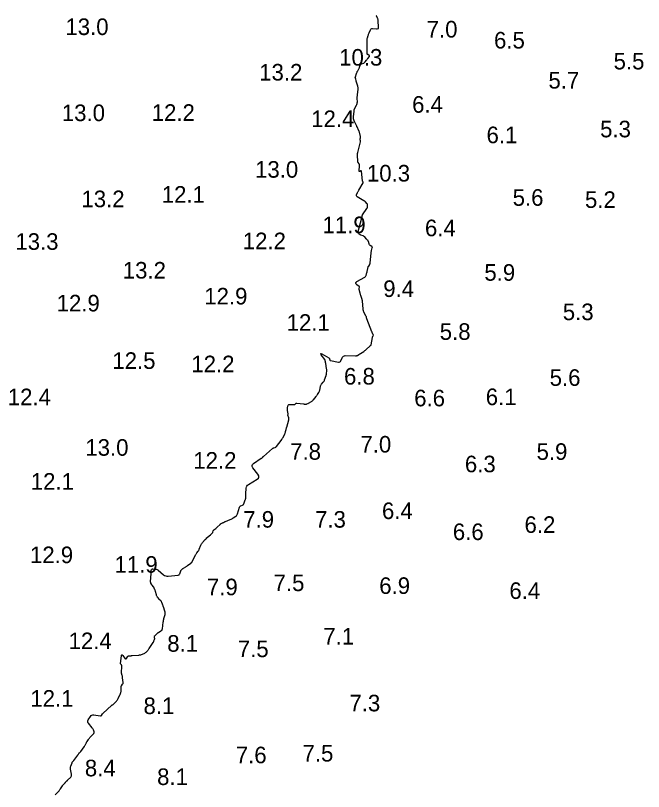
# Model space of a CAD drawing. Extents: x 815352 to 820877, y 582403 to 597439.
# Drawn here: x 820688 to 820877.4, y 589698.1 to 589932.1 of the extents above; entities that cross this region are included whole.
import ezdxf

# ---------------------------------------------------------------- set-up
doc = ezdxf.new("R2010")
doc.units = 0
doc.layers.add('V-CONT-EL12', color=7, linetype='Continuous')
doc.layers.add('V-TOPO-SOUN', color=7, linetype='Continuous')

msp = doc.modelspace()

# ---------------------------------------------------------------- linework, layer by layer
at = {"layer": 'V-CONT-EL12'}
msp.add_lwpolyline([(820699.93, 589697.09), (820700.97, 589698.18), (820701.13, 589698.35), (820701.27, 589698.53), (820701.41, 589698.71), (820701.54, 589698.91), (820702.14, 589699.87), (820702.21, 589699.98), (820702.28, 589700.08), (820702.36, 589700.17), (820702.45, 589700.26), (820702.84, 589700.64), (820702.91, 589700.72), (820702.99, 589700.79), (820703.06, 589700.87), (820703.13, 589700.94), (820703.42, 589701.25), (820703.49, 589701.33), (820703.56, 589701.4), (820703.64, 589701.48), (820703.71, 589701.55), (820704.65, 589702.47), (820704.81, 589702.65), (820704.9, 589702.86), (820704.94, 589703.08), (820704.92, 589703.32), (820704.62, 589704.9), (820704.59, 589705.11), (820704.6, 589705.32), (820704.62, 589705.53), (820704.68, 589705.73), (820705.06, 589706.81), (820705.08, 589706.88), (820705.12, 589706.95), (820705.16, 589707.01), (820705.21, 589707.07), (820705.41, 589707.29), (820705.46, 589707.35), (820705.51, 589707.41), (820705.56, 589707.47), (820705.61, 589707.53), (820706.79, 589709.09), (820706.84, 589709.17), (820706.9, 589709.24), (820706.95, 589709.32), (820707, 589709.4), (820707.22, 589709.78), (820707.26, 589709.82), (820707.29, 589709.86), (820707.33, 589709.9), (820707.37, 589709.93), (820707.56, 589710.06), (820707.6, 589710.09), (820707.64, 589710.13), (820707.68, 589710.17), (820707.71, 589710.21), (820708.68, 589711.58), (820708.77, 589711.72), (820708.85, 589711.85), (820708.94, 589711.99), (820709.01, 589712.13), (820709.31, 589712.7), (820709.39, 589712.84), (820709.46, 589712.98), (820709.55, 589713.12), (820709.63, 589713.26), (820710.02, 589713.85), (820710.11, 589713.99), (820710.22, 589714.13), (820710.33, 589714.26), (820710.44, 589714.39), (820711.58, 589715.6), (820711.67, 589715.72), (820711.72, 589715.85), (820711.73, 589715.99), (820711.7, 589716.14), (820711.48, 589716.74), (820711.42, 589716.89), (820711.35, 589717.03), (820711.27, 589717.16), (820711.17, 589717.29), (820709.99, 589718.72), (820709.83, 589718.96), (820709.77, 589719.22), (820709.81, 589719.47), (820709.94, 589719.73), (820710.65, 589720.79), (820710.84, 589721.01), (820711.07, 589721.16), (820711.33, 589721.22), (820711.63, 589721.21), (820713.57, 589720.9), (820713.67, 589720.89), (820713.75, 589720.92), (820713.83, 589720.96), (820713.89, 589721.03), (820714.22, 589721.51), (820714.23, 589721.52), (820714.24, 589721.54), (820714.24, 589721.55), (820714.25, 589721.57), (820714.28, 589721.63), (820714.29, 589721.65), (820714.3, 589721.66), (820714.31, 589721.67), (820714.32, 589721.69), (820717.1, 589724.21), (820717.12, 589724.23), (820717.15, 589724.24), (820717.17, 589724.26), (820717.2, 589724.27), (820717.32, 589724.31), (820717.35, 589724.33), (820717.38, 589724.34), (820717.4, 589724.36), (820717.43, 589724.38), (820718.43, 589725.38), (820718.59, 589725.56), (820718.74, 589725.75), (820718.87, 589725.95), (820718.98, 589726.17), (820719.58, 589727.46), (820719.63, 589727.57), (820719.68, 589727.68), (820719.71, 589727.8), (820719.75, 589727.91), (820719.88, 589728.37), (820719.9, 589728.49), (820719.92, 589728.6), (820719.92, 589728.72), (820719.92, 589728.84), (820719.85, 589729.56), (820719.85, 589729.69), (820719.87, 589729.81), (820719.92, 589729.93), (820719.99, 589730.04), (820720.31, 589730.47), (820720.38, 589730.59), (820720.43, 589730.7), (820720.45, 589730.83), (820720.45, 589730.96), (820720.32, 589732.39), (820720.3, 589732.57), (820720.27, 589732.75), (820720.24, 589732.92), (820720.19, 589733.1), (820720, 589733.83), (820719.97, 589733.99), (820719.95, 589734.16), (820719.95, 589734.32), (820719.96, 589734.49), (820720.06, 589735.29), (820720.07, 589735.39), (820720.07, 589735.49), (820720.08, 589735.59), (820720.07, 589735.68), (820720.04, 589736.13), (820720.03, 589736.2), (820720.01, 589736.26), (820719.98, 589736.32), (820719.93, 589736.36), (820719.72, 589736.54), (820719.67, 589736.59), (820719.64, 589736.65), (820719.63, 589736.71), (820719.63, 589736.77), (820719.94, 589739.04), (820719.99, 589739.24), (820720.07, 589739.32), (820720.19, 589739.29), (820720.33, 589739.15), (820721.12, 589738.17), (820721.21, 589738.09), (820721.29, 589738.07), (820721.37, 589738.1), (820721.44, 589738.2), (820721.74, 589738.75), (820721.81, 589738.85), (820721.9, 589738.92), (820722, 589738.97), (820722.12, 589739), (820722.64, 589739.05), (820722.76, 589739.06), (820722.89, 589739.07), (820723.02, 589739.09), (820723.15, 589739.1), (820725.24, 589739.26), (820725.44, 589739.29), (820725.63, 589739.33), (820725.82, 589739.38), (820726.01, 589739.46), (820726.79, 589739.79), (820726.96, 589739.87), (820727.11, 589739.96), (820727.25, 589740.06), (820727.38, 589740.18), (820727.89, 589740.69), (820728.02, 589740.82), (820728.13, 589740.96), (820728.24, 589741.1), (820728.34, 589741.25), (820729.53, 589743.07), (820729.59, 589743.18), (820729.65, 589743.28), (820729.7, 589743.39), (820729.75, 589743.51), (820729.94, 589744.01), (820729.97, 589744.1), (820729.98, 589744.19), (820729.98, 589744.29), (820729.97, 589744.39), (820729.88, 589744.77), (820729.87, 589744.87), (820729.88, 589744.95), (820729.92, 589745.03), (820729.98, 589745.11), (820730.71, 589745.82), (820730.8, 589745.9), (820730.89, 589745.97), (820730.99, 589746.04), (820731.09, 589746.1), (820731.58, 589746.35), (820731.66, 589746.39), (820731.73, 589746.44), (820731.81, 589746.5), (820731.87, 589746.56), (820732.14, 589746.81), (820732.21, 589746.88), (820732.25, 589746.96), (820732.28, 589747.04), (820732.3, 589747.13), (820732.55, 589749.2), (820732.59, 589749.48), (820732.64, 589749.77), (820732.7, 589750.05), (820732.77, 589750.32), (820733.09, 589751.46), (820733.14, 589751.72), (820733.16, 589751.98), (820733.13, 589752.24), (820733.06, 589752.5), (820732.63, 589753.78), (820732.58, 589753.91), (820732.54, 589754.03), (820732.49, 589754.16), (820732.44, 589754.28), (820732.19, 589754.92), (820732.17, 589754.98), (820732.15, 589755.03), (820732.13, 589755.08), (820732.12, 589755.13), (820732.07, 589755.35), (820732.05, 589755.4), (820732.03, 589755.45), (820732, 589755.49), (820731.96, 589755.53), (820731.76, 589755.73), (820731.71, 589755.77), (820731.66, 589755.82), (820731.62, 589755.87), (820731.57, 589755.92), (820730.86, 589756.73), (820730.73, 589756.89), (820730.63, 589757.06), (820730.55, 589757.24), (820730.48, 589757.43), (820730.21, 589758.44), (820730.18, 589758.57), (820730.14, 589758.69), (820730.1, 589758.81), (820730.05, 589758.93), (820729.86, 589759.4), (820729.8, 589759.51), (820729.75, 589759.62), (820729.68, 589759.73), (820729.6, 589759.83), (820729.17, 589760.39), (820729.13, 589760.45), (820729.08, 589760.51), (820729.05, 589760.58), (820729.01, 589760.64), (820728.84, 589760.95), (820728.82, 589760.99), (820728.8, 589761.03), (820728.79, 589761.07), (820728.78, 589761.11), (820728.75, 589761.27), (820728.74, 589761.31), (820728.74, 589761.35), (820728.73, 589761.39), (820728.74, 589761.43), (820728.92, 589763.75), (820728.92, 589763.81), (820728.92, 589763.87), (820728.91, 589763.92), (820728.89, 589763.98), (820728.81, 589764.19), (820728.8, 589764.25), (820728.79, 589764.3), (820728.79, 589764.35), (820728.81, 589764.41), (820729.04, 589765.03), (820729.1, 589765.14), (820729.17, 589765.21), (820729.27, 589765.25), (820729.39, 589765.25), (820730.33, 589765.15), (820730.52, 589765.12), (820730.71, 589765.06), (820730.88, 589764.97), (820731.04, 589764.85), (820732.63, 589763.5), (820732.96, 589763.27), (820733.31, 589763.12), (820733.69, 589763.05), (820734.09, 589763.06), (820737.07, 589763.38), (820737.24, 589763.42), (820737.38, 589763.5), (820737.49, 589763.62), (820737.57, 589763.77), (820737.87, 589764.64), (820737.91, 589764.73), (820737.96, 589764.81), (820738.01, 589764.89), (820738.08, 589764.97), (820738.37, 589765.25), (820738.44, 589765.32), (820738.52, 589765.38), (820738.6, 589765.44), (820738.69, 589765.49), (820739.37, 589765.88), (820739.51, 589765.97), (820739.65, 589766.06), (820739.78, 589766.16), (820739.91, 589766.26), (820740.86, 589767.01), (820740.89, 589767.04), (820740.93, 589767.06), (820740.97, 589767.09), (820741.01, 589767.11), (820741.16, 589767.21), (820741.2, 589767.23), (820741.23, 589767.26), (820741.26, 589767.3), (820741.28, 589767.34), (820742.33, 589769.48), (820742.41, 589769.63), (820742.49, 589769.77), (820742.58, 589769.91), (820742.68, 589770.04), (820743.09, 589770.57), (820743.19, 589770.71), (820743.28, 589770.85), (820743.36, 589771), (820743.42, 589771.15), (820743.91, 589772.38), (820744.01, 589772.59), (820744.12, 589772.79), (820744.26, 589772.98), (820744.41, 589773.16), (820745.25, 589774.07), (820745.31, 589774.13), (820745.36, 589774.19), (820745.42, 589774.26), (820745.47, 589774.32), (820745.69, 589774.58), (820745.74, 589774.64), (820745.8, 589774.7), (820745.86, 589774.76), (820745.92, 589774.81), (820746.82, 589775.55), (820746.89, 589775.6), (820746.95, 589775.66), (820747.02, 589775.72), (820747.08, 589775.78), (820747.34, 589776.03), (820747.4, 589776.1), (820747.45, 589776.17), (820747.5, 589776.25), (820747.53, 589776.33), (820747.65, 589776.72), (820747.69, 589776.81), (820747.73, 589776.89), (820747.79, 589776.96), (820747.86, 589777.03), (820748.37, 589777.42), (820748.48, 589777.51), (820748.59, 589777.6), (820748.69, 589777.7), (820748.79, 589777.79), (820749.68, 589778.68), (820749.75, 589778.75), (820749.84, 589778.81), (820749.92, 589778.87), (820750.01, 589778.92), (820750.43, 589779.12), (820750.51, 589779.16), (820750.58, 589779.2), (820750.66, 589779.24), (820750.73, 589779.28), (820751.02, 589779.44), (820751.1, 589779.48), (820751.17, 589779.52), (820751.25, 589779.55), (820751.33, 589779.58), (820752.79, 589780.16), (820753.01, 589780.25), (820753.23, 589780.36), (820753.44, 589780.47), (820753.64, 589780.6), (820754.45, 589781.12), (820754.63, 589781.26), (820754.78, 589781.43), (820754.9, 589781.62), (820754.99, 589781.84), (820755.59, 589783.88), (820755.64, 589784.01), (820755.72, 589784.12), (820755.82, 589784.21), (820755.95, 589784.27), (820756.49, 589784.5), (820756.62, 589784.57), (820756.72, 589784.66), (820756.81, 589784.76), (820756.87, 589784.89), (820757.31, 589786.05), (820757.36, 589786.2), (820757.39, 589786.34), (820757.42, 589786.5), (820757.43, 589786.65), (820757.45, 589787.27), (820757.46, 589787.42), (820757.47, 589787.58), (820757.47, 589787.73), (820757.48, 589787.89), (820757.6, 589789.63), (820757.65, 589789.95), (820757.78, 589790.23), (820757.97, 589790.47), (820758.22, 589790.67), (820760.85, 589792.27), (820761.24, 589792.59), (820761.41, 589792.95), (820761.38, 589793.34), (820761.13, 589793.78), (820759.59, 589795.74), (820759.38, 589796.11), (820759.34, 589796.45), (820759.48, 589796.76), (820759.8, 589797.05), (820762.13, 589798.6), (820762.19, 589798.64), (820762.25, 589798.68), (820762.3, 589798.73), (820762.36, 589798.78), (820762.57, 589798.98), (820762.62, 589799.04), (820762.67, 589799.09), (820762.73, 589799.14), (820762.78, 589799.18), (820765.53, 589801.57), (820765.62, 589801.64), (820765.71, 589801.69), (820765.81, 589801.73), (820765.92, 589801.77), (820766.35, 589801.87), (820766.46, 589801.91), (820766.55, 589801.95), (820766.63, 589802.02), (820766.7, 589802.1), (820768.14, 589804), (820768.3, 589804.21), (820768.44, 589804.43), (820768.57, 589804.66), (820768.69, 589804.89), (820769.22, 589805.99), (820769.29, 589806.15), (820769.36, 589806.31), (820769.41, 589806.48), (820769.46, 589806.64), (820769.63, 589807.32), (820769.67, 589807.49), (820769.72, 589807.66), (820769.76, 589807.83), (820769.81, 589808), (820770.44, 589810.2), (820770.47, 589810.35), (820770.48, 589810.5), (820770.47, 589810.64), (820770.43, 589810.79), (820770.17, 589811.61), (820770.16, 589811.64), (820770.16, 589811.67), (820770.16, 589811.7), (820770.17, 589811.73), (820770.22, 589811.85), (820770.23, 589811.88), (820770.24, 589811.91), (820770.24, 589811.94), (820770.23, 589811.97), (820770.01, 589813.01), (820769.98, 589813.19), (820769.98, 589813.37), (820769.99, 589813.55), (820770.02, 589813.73), (820770.18, 589814.45), (820770.23, 589814.61), (820770.33, 589814.73), (820770.46, 589814.8), (820770.62, 589814.82), (820772.16, 589814.86), (820772.22, 589814.86), (820772.28, 589814.88), (820772.34, 589814.91), (820772.39, 589814.96), (820772.58, 589815.15), (820772.63, 589815.19), (820772.69, 589815.22), (820772.75, 589815.23), (820772.81, 589815.23), (820774.86, 589814.98), (820774.95, 589814.97), (820775.04, 589814.96), (820775.13, 589814.95), (820775.21, 589814.95), (820775.6, 589814.93), (820775.67, 589814.93), (820775.74, 589814.94), (820775.8, 589814.96), (820775.87, 589814.98), (820776.12, 589815.1), (820776.19, 589815.13), (820776.25, 589815.16), (820776.31, 589815.19), (820776.37, 589815.23), (820777.26, 589815.75), (820777.42, 589815.86), (820777.57, 589815.98), (820777.71, 589816.11), (820777.84, 589816.26), (820778.63, 589817.23), (820778.74, 589817.38), (820778.85, 589817.53), (820778.96, 589817.68), (820779.06, 589817.83), (820779.46, 589818.45), (820779.55, 589818.61), (820779.63, 589818.78), (820779.69, 589818.95), (820779.74, 589819.13), (820779.98, 589820.22), (820780.03, 589820.41), (820780.11, 589820.59), (820780.2, 589820.76), (820780.32, 589820.92), (820780.83, 589821.54), (820780.95, 589821.7), (820781.05, 589821.87), (820781.14, 589822.04), (820781.21, 589822.23), (820781.67, 589823.57), (820781.72, 589823.73), (820781.76, 589823.89), (820781.79, 589824.06), (820781.8, 589824.22), (820781.86, 589824.89), (820781.87, 589825.05), (820781.86, 589825.22), (820781.85, 589825.38), (820781.83, 589825.55), (820781.54, 589827.23), (820781.53, 589827.33), (820781.51, 589827.43), (820781.49, 589827.53), (820781.48, 589827.63), (820781.42, 589828.02), (820781.4, 589828.11), (820781.36, 589828.2), (820781.32, 589828.29), (820781.27, 589828.37), (820780.18, 589829.83), (820780.04, 589830.05), (820780.03, 589830.15), (820780.13, 589830.15), (820780.37, 589830.04), (820782.52, 589828.83), (820782.58, 589828.79), (820782.64, 589828.73), (820782.68, 589828.66), (820782.71, 589828.58), (820782.78, 589828.25), (820782.81, 589828.18), (820782.86, 589828.12), (820782.92, 589828.08), (820782.99, 589828.06), (820785.36, 589827.61), (820785.62, 589827.6), (820785.84, 589827.67), (820786.02, 589827.81), (820786.15, 589828.02), (820786.63, 589829.04), (820786.77, 589829.27), (820786.95, 589829.43), (820787.17, 589829.52), (820787.43, 589829.55), (820790.56, 589829.49), (820790.7, 589829.5), (820790.83, 589829.52), (820790.96, 589829.57), (820791.09, 589829.63), (820791.59, 589829.9), (820791.71, 589829.97), (820791.83, 589830.05), (820791.96, 589830.12), (820792.08, 589830.2), (820793.01, 589830.81), (820793.2, 589830.94), (820793.39, 589831.08), (820793.57, 589831.22), (820793.74, 589831.38), (820794.96, 589832.53), (820794.99, 589832.55), (820795.02, 589832.58), (820795.05, 589832.6), (820795.08, 589832.62), (820795.2, 589832.71), (820795.23, 589832.73), (820795.25, 589832.76), (820795.26, 589832.79), (820795.27, 589832.82), (820795.66, 589835.02), (820795.67, 589835.1), (820795.69, 589835.17), (820795.72, 589835.24), (820795.75, 589835.3), (820795.88, 589835.57), (820795.91, 589835.64), (820795.92, 589835.7), (820795.91, 589835.77), (820795.89, 589835.84), (820795.66, 589836.31), (820795.61, 589836.41), (820795.57, 589836.52), (820795.53, 589836.62), (820795.48, 589836.72), (820793.95, 589840.63), (820793.93, 589840.69), (820793.91, 589840.75), (820793.9, 589840.81), (820793.88, 589840.87), (820793.85, 589841.12), (820793.84, 589841.18), (820793.82, 589841.24), (820793.79, 589841.3), (820793.77, 589841.35), (820793.26, 589842.22), (820793.2, 589842.33), (820793.15, 589842.45), (820793.1, 589842.56), (820793.06, 589842.68), (820792.91, 589843.16), (820792.88, 589843.28), (820792.85, 589843.4), (820792.83, 589843.53), (820792.82, 589843.65), (820792.63, 589845.98), (820792.62, 589846.05), (820792.61, 589846.12), (820792.6, 589846.18), (820792.58, 589846.25), (820792.52, 589846.51), (820792.5, 589846.58), (820792.48, 589846.64), (820792.47, 589846.71), (820792.44, 589846.77), (820792.14, 589847.7), (820792.08, 589847.88), (820792.02, 589848.05), (820791.97, 589848.23), (820791.92, 589848.41), (820791.63, 589849.51), (820791.61, 589849.59), (820791.61, 589849.67), (820791.62, 589849.75), (820791.64, 589849.83), (820791.74, 589850.14), (820791.76, 589850.22), (820791.75, 589850.28), (820791.72, 589850.34), (820791.66, 589850.39), (820790.94, 589850.89), (820790.89, 589850.93), (820790.85, 589850.97), (820790.81, 589851.02), (820790.77, 589851.07), (820790.61, 589851.35), (820790.6, 589851.38), (820790.6, 589851.4), (820790.6, 589851.42), (820790.6, 589851.45), (820790.62, 589851.55), (820790.63, 589851.57), (820790.64, 589851.6), (820790.65, 589851.62), (820790.67, 589851.63), (820790.84, 589851.76), (820790.87, 589851.78), (820790.91, 589851.81), (820790.94, 589851.83), (820790.98, 589851.85), (820793.31, 589853.16), (820793.47, 589853.27), (820793.6, 589853.4), (820793.7, 589853.56), (820793.76, 589853.75), (820793.98, 589854.57), (820794.02, 589854.75), (820794.06, 589854.93), (820794.1, 589855.11), (820794.14, 589855.29), (820794.34, 589856.33), (820794.35, 589856.35), (820794.36, 589856.37), (820794.37, 589856.39), (820794.38, 589856.41), (820794.45, 589856.47), (820794.47, 589856.49), (820794.48, 589856.5), (820794.49, 589856.52), (820794.51, 589856.54), (820794.81, 589857.06), (820794.86, 589857.16), (820794.9, 589857.26), (820794.93, 589857.36), (820794.95, 589857.47), (820795.26, 589860.5), (820795.28, 589860.68), (820795.31, 589860.86), (820795.35, 589861.04), (820795.39, 589861.22), (820795.61, 589862), (820795.63, 589862.14), (820795.61, 589862.26), (820795.55, 589862.36), (820795.45, 589862.46), (820794.97, 589862.79), (820794.86, 589862.88), (820794.76, 589862.99), (820794.69, 589863.11), (820794.64, 589863.24), (820794.43, 589863.98), (820794.4, 589864.06), (820794.36, 589864.14), (820794.31, 589864.21), (820794.25, 589864.28), (820793.99, 589864.53), (820793.93, 589864.6), (820793.87, 589864.67), (820793.81, 589864.73), (820793.75, 589864.8), (820793.3, 589865.33), (820793.19, 589865.44), (820793.08, 589865.52), (820792.96, 589865.6), (820792.83, 589865.65), (820792.13, 589865.91), (820792.06, 589865.93), (820791.99, 589865.96), (820791.93, 589866), (820791.86, 589866.04), (820791.61, 589866.21), (820791.55, 589866.25), (820791.51, 589866.3), (820791.48, 589866.35), (820791.46, 589866.41), (820791.38, 589866.67), (820791.37, 589866.74), (820791.36, 589866.8), (820791.37, 589866.87), (820791.38, 589866.93), (820792.36, 589870.71), (820792.38, 589870.82), (820792.4, 589870.92), (820792.42, 589871.03), (820792.44, 589871.13), (820792.51, 589871.56), (820792.53, 589871.66), (820792.56, 589871.76), (820792.61, 589871.86), (820792.66, 589871.95), (820793.98, 589873.87), (820794.05, 589873.99), (820794.1, 589874.11), (820794.13, 589874.24), (820794.15, 589874.38), (820794.16, 589874.95), (820794.15, 589875.08), (820794.12, 589875.21), (820794.06, 589875.33), (820793.97, 589875.43), (820793.54, 589875.87), (820793.44, 589875.98), (820793.32, 589876.07), (820793.2, 589876.16), (820793.08, 589876.24), (820791.07, 589877.44), (820790.94, 589877.55), (820790.86, 589877.68), (820790.84, 589877.83), (820790.88, 589878), (820791.17, 589878.72), (820791.24, 589878.9), (820791.33, 589879.07), (820791.41, 589879.24), (820791.51, 589879.41), (820792.8, 589881.59), (820792.82, 589881.65), (820792.84, 589881.7), (820792.83, 589881.76), (820792.82, 589881.81), (820792.73, 589882.04), (820792.71, 589882.1), (820792.69, 589882.16), (820792.68, 589882.22), (820792.67, 589882.28), (820792.31, 589885.18), (820792.29, 589885.25), (820792.25, 589885.29), (820792.2, 589885.29), (820792.13, 589885.26), (820791.83, 589885.07), (820791.76, 589885.04), (820791.72, 589885.05), (820791.69, 589885.09), (820791.68, 589885.16), (820791.78, 589886.82), (820791.77, 589886.95), (820791.75, 589887.08), (820791.71, 589887.21), (820791.64, 589887.33), (820791.34, 589887.79), (820791.28, 589887.91), (820791.23, 589888.03), (820791.2, 589888.16), (820791.19, 589888.3), (820791.17, 589889.73), (820791.17, 589889.82), (820791.16, 589889.91), (820791.16, 589889.99), (820791.17, 589890.08), (820791.17, 589890.43), (820791.17, 589890.51), (820791.18, 589890.6), (820791.2, 589890.68), (820791.22, 589890.77), (820792.08, 589894.02), (820792.09, 589894.1), (820792.09, 589894.17), (820792.08, 589894.24), (820792.06, 589894.31), (820791.94, 589894.59), (820791.92, 589894.66), (820791.9, 589894.74), (820791.91, 589894.81), (820791.92, 589894.88), (820792.02, 589895.25), (820792.04, 589895.34), (820792.04, 589895.43), (820792.04, 589895.51), (820792.03, 589895.6), (820791.63, 589897.3), (820791.63, 589897.31), (820791.62, 589897.32), (820791.61, 589897.33), (820791.6, 589897.33), (820791.54, 589897.33), (820791.53, 589897.33), (820791.52, 589897.33), (820791.51, 589897.34), (820791.51, 589897.35), (820790.99, 589898.49), (820790.98, 589898.5), (820790.98, 589898.52), (820790.97, 589898.54), (820790.97, 589898.56), (820790.96, 589898.64), (820790.95, 589898.66), (820790.95, 589898.68), (820790.94, 589898.7), (820790.93, 589898.71), (820790.11, 589900.38), (820789.99, 589900.66), (820789.92, 589900.93), (820789.89, 589901.22), (820789.9, 589901.51), (820790.09, 589903.2), (820790.09, 589903.25), (820790.1, 589903.3), (820790.1, 589903.35), (820790.1, 589903.4), (820790.11, 589903.6), (820790.12, 589903.64), (820790.13, 589903.69), (820790.15, 589903.74), (820790.17, 589903.78), (820790.86, 589905.05), (820790.96, 589905.28), (820791.04, 589905.52), (820791.08, 589905.76), (820791.09, 589906.01), (820791.07, 589907.09), (820791.07, 589907.35), (820791.07, 589907.62), (820791.09, 589907.88), (820791.12, 589908.15), (820791.31, 589909.88), (820791.33, 589910.12), (820791.32, 589910.35), (820791.28, 589910.58), (820791.22, 589910.81), (820790.83, 589911.95), (820790.8, 589912.06), (820790.77, 589912.17), (820790.74, 589912.28), (820790.72, 589912.39), (820790.62, 589913.02), (820790.61, 589913.05), (820790.6, 589913.07), (820790.59, 589913.1), (820790.57, 589913.12), (820790.5, 589913.21), (820790.49, 589913.23), (820790.48, 589913.25), (820790.48, 589913.28), (820790.48, 589913.3), (820790.97, 589914.87), (820791.02, 589915.01), (820791.08, 589915.16), (820791.15, 589915.3), (820791.22, 589915.43), (820791.52, 589915.97), (820791.6, 589916.11), (820791.66, 589916.25), (820791.72, 589916.39), (820791.77, 589916.53), (820791.97, 589917.12), (820792.03, 589917.25), (820792.11, 589917.37), (820792.22, 589917.45), (820792.35, 589917.52), (820793, 589917.75), (820793.14, 589917.82), (820793.26, 589917.9), (820793.38, 589918), (820793.47, 589918.12), (820793.83, 589918.64), (820793.92, 589918.77), (820794.01, 589918.89), (820794.11, 589919.01), (820794.21, 589919.14), (820794.73, 589919.75), (820794.79, 589919.84), (820794.8, 589919.92), (820794.76, 589919.99), (820794.67, 589920.05), (820794.24, 589920.28), (820794.15, 589920.35), (820794.08, 589920.43), (820794.04, 589920.53), (820794.03, 589920.64), (820794.03, 589924.51), (820794.04, 589924.71), (820794.06, 589924.91), (820794.1, 589925.11), (820794.15, 589925.31), (820794.37, 589926.1), (820794.43, 589926.3), (820794.5, 589926.49), (820794.57, 589926.68), (820794.64, 589926.87), (820795.02, 589927.81), (820795.13, 589927.99), (820795.26, 589928.11), (820795.43, 589928.18), (820795.64, 589928.18), (820796.84, 589928.06), (820796.9, 589928.06), (820796.97, 589928.06), (820797.03, 589928.07), (820797.1, 589928.09), (820797.43, 589928.18), (820797.45, 589928.19), (820797.47, 589928.2), (820797.48, 589928.22), (820797.49, 589928.25), (820797.51, 589928.36), (820797.51, 589928.39), (820797.51, 589928.42), (820797.51, 589928.45), (820797.51, 589928.47), (820797.37, 589930.6), (820797.35, 589930.78), (820797.31, 589930.96), (820797.25, 589931.14), (820797.17, 589931.31), (820796.82, 589931.98), (820796.72, 589932.13)], dxfattribs=at)

# ---------------------------------------------------------------- texts
at = {"layer": 'V-TOPO-SOUN'}
for s, p in [('13.0 ', (820703.06, 589926.2)), ('7.0', (820812, 589925.45)), ('6.5', (820832.31, 589922.13)), ('10.3 ', (820785.61, 589916.98)), ('5.5', (820868.37, 589915.83)), ('13.2 ', (820761.5, 589912.49)), ('5.7', (820848.72, 589910.06)), ('6.4', (820807.61, 589902.78)), ('13.0 ', (820701.98, 589900.25)), ('12.2 ', (820729.08, 589900.32)), ('12.4 ', (820777.18, 589898.45)), ('6.1', (820830.05, 589893.59)), ('5.3', (820864.3, 589895.36)), ('13.0 ', (820760.25, 589883.19)), ('10.3 ', (820793.98, 589882.04)), ('12.1 ', (820732.11, 589875.64)), ('5.6', (820837.93, 589874.72)), ('13.2 ', (820707.89, 589874.3)), ('5.2', (820859.74, 589874.07)), ('11.9 ', (820780.59, 589866.46)), ('6.4', (820811.48, 589865.54)), ('13.3 ', (820687.97, 589861.44)), ('12.2 ', (820756.54, 589861.63)), ('13.2 ', (820720.36, 589852.78)), ('5.9', (820829.39, 589852.12)), ('9.4', (820798.91, 589847.23)), ('12.9 ', (820744.93, 589844.97)), ('12.9 ', (820700.41, 589842.87)), ('5.3', (820853.05, 589840.24)), ('12.1 ', (820769.77, 589837.03)), ('5.8', (820815.94, 589834.3)), ('12.5 ', (820717.21, 589825.54)), ('12.2 ', (820741.03, 589824.53)), ('6.8', (820787.07, 589820.82)), ('5.6', (820849.09, 589820.43)), ('12.4 ', (820685.68, 589814.59)), ('6.6', (820808.24, 589814.26)), ('6.1', (820829.82, 589814.62)), ('7.0', (820792.02, 589800.32)), ('13.0 ', (820709.07, 589799.36)), ('7.8', (820770.83, 589798.15)), ('5.9', (820845.14, 589798.12)), ('12.2 ', (820741.62, 589795.46)), ('6.3', (820823.52, 589794.38)), ('12.1 ', (820692.61, 589789.13)), ('6.4', (820798.52, 589780.27)), ('7.9', (820756.69, 589777.68)), ('7.3', (820778.34, 589777.68)), ('6.2', (820841.5, 589776.1)), ('6.6', (820819.89, 589773.94)), ('12.9 ', (820692.37, 589766.98)), ('11.9 ', (820717.86, 589764.09)), ('7.5', (820765.84, 589758.55)), ('6.9', (820797.7, 589757.7)), ('7.9', (820745.73, 589757.3)), ('6.4', (820836.94, 589756.19)), ('7.1', (820780.84, 589742.44)), ('12.4 ', (820704.02, 589741.06)), ('8.1', (820733.76, 589740.28)), ('7.5', (820755.05, 589738.64)), ('12.1 ', (820692.48, 589723.71)), ('8.1', (820726.61, 589721.48)), ('7.3', (820788.71, 589722.3)), ('7.6', (820754.44, 589706.65)), ('7.5', (820774.57, 589707.17)), ('8.4', (820708.92, 589702.71)), ('8.1', (820730.71, 589700.09))]:
    msp.add_text(s, height=5, dxfattribs=at).set_placement(p)

doc.saveas('drawing.dxf')
